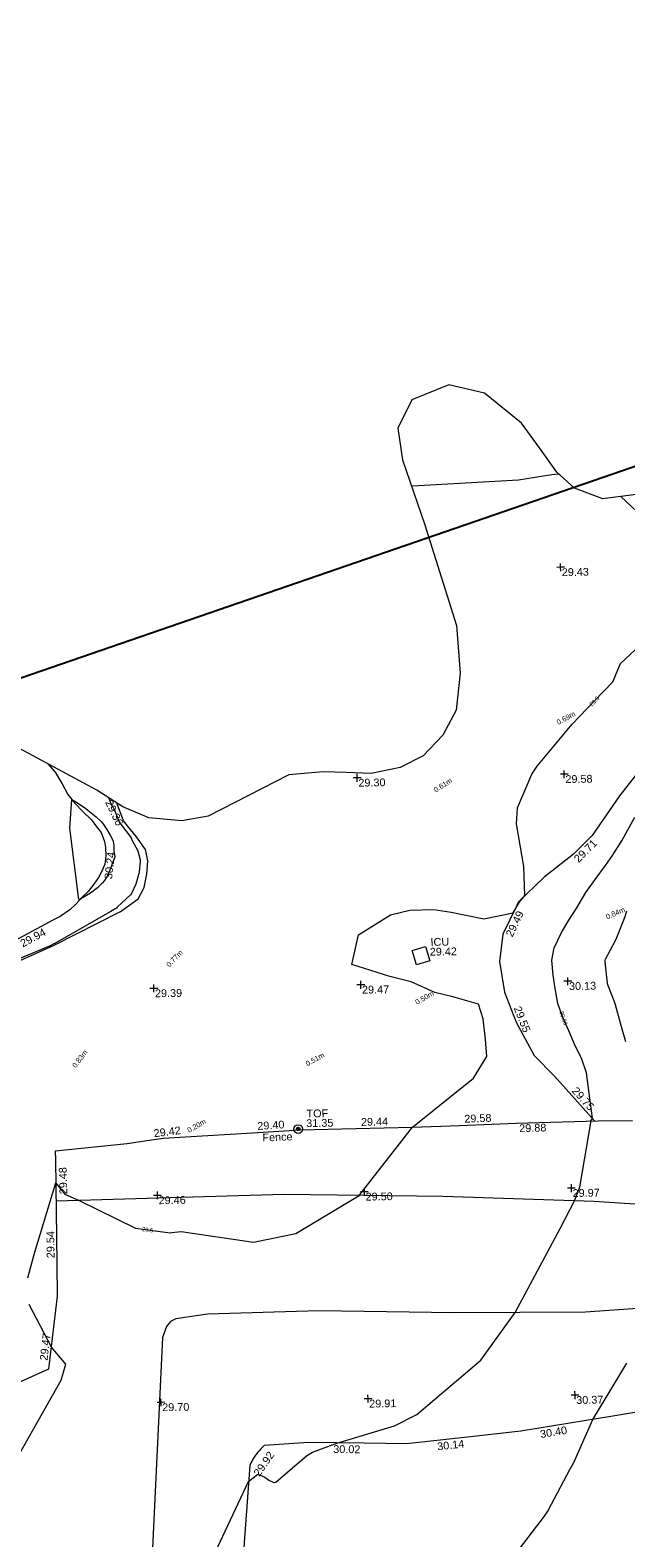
# Model space of a CAD drawing. Header units: millimetres. Extents: x -290717 to 520720, y -103372 to 287762.
# Tile 291 of 375: x 57964 to 86734, y 209189 to 282025. Entities that reach past the tile are written whole.
import ezdxf

# ---------------------------------------------------------------- set-up
doc = ezdxf.new("R2010")
doc.units = ezdxf.units.MM
doc.linetypes.add('IMPORT-UG_ELEC_QLB2 _2_', pattern=[2500, 1500, -300, 0, -50, 150, -300, 0, -200])
doc.linetypes.add('IMPORT-UG_ELEC_STREET LIGHTING_QLB2 _2_', pattern=[2700, 1500, -300, 0, -250, 150, -300, 0, -200])
for name, color, linetype, lineweight, true_color in [('00__TOPO__TOP_OF_FENCE_SYMBOL', 7, 'Continuous', 9, 0x666666), ('00_UAV_FENCE', 7, 'Continuous', 9, 0x264c2f), ('00_UAV_FORM_LINES', 7, 'Continuous', 9, 0x666666), ('00_UAV_LEVEL_SPOT', 7, 'Continuous', 9, 0x666666), ('00_UAV_SERV_IC', 5, 'Continuous', 9, 0x0000ff), ('00_UAV_SLOPE_BOTTOM', 30, 'Continuous', 9, 0xff7f00), ('00_UAV_SLOPE_TOP', 40, 'Continuous', 9, 0xffbf00), ('00_UAV_TOP_OF_FENCE', 6, 'Continuous', 9, 0xff00ff), ('00_UAV_TREE_LINE', 7, 'Continuous', 9, 0x52a552), ('01_DTM_CONTOUR_MJR', 7, 'Continuous', 9, 0x7f3f00), ('01_DTM_CONTOUR_MJR_LABELS', 7, 'Continuous', 9, 0x7f3f00), ('01_DTM_CONTOUR_MNR', 7, 'Continuous', 9, 0xa5a552), ('01_DTM_CONTOUR_MNR_LABELS', 7, 'Continuous', 9, 0xa5a552), ('12333-PUM-2D-U-0001-C01 - Rev2_REVIT IMPORT_dwg', 7, 'Continuous', 9, 0x767676), ('PUM-ELECTRIC-QLB2', 1, 'IMPORT-UG_ELEC_QLB2 _2_', 9, 0xff0000), ('PUM-SURVEY BOUNDARY_EXTENT', 190, 'Continuous', 25, 0x7f00ff)]:
    doc.layers.add(name, color=color, linetype=linetype, lineweight=lineweight, true_color=true_color)
doc.layers.add('00_UAV_SURFACE', color=7, linetype='Continuous', lineweight=9)
doc.styles.add('Arial_1', font='arial.ttf', dxfattribs={"height": 250})
doc.styles.add('Swis721 Lt BT_1', font='swissl.ttf', dxfattribs={"height": 200})
doc.styles.add('Swis721 Lt BT_2', font='swissl.ttf', dxfattribs={"height": 375})

# ---------------------------------------------------------------- blocks, each defined once
blk = doc.blocks.new('12333-PUM-2D-U-0001-C01 - Rev2_REVIT IMPORT_dwg_MSL_Node_LineworkTOF-2077248-Site Location Plan Existing')
at = {"layer": '00__TOPO__TOP_OF_FENCE_SYMBOL', "color": 254, "true_color": 0xcccccc, "flags": 128}
for points in [[(165, 165), (0, 0), (-165, 165)], [(165, -165), (0, 0), (-165, -165)]]:
    blk.add_lwpolyline(points, dxfattribs=at)
at = {"layer": '00__TOPO__TOP_OF_FENCE_SYMBOL', "color": 254, "true_color": 0xcccccc}
for radius in [563, 234]:
    blk.add_circle((0, 0), radius, dxfattribs=at)
blk = doc.blocks.new('12333-PUM-2D-U-0001-C01 - Rev2_REVIT IMPORT_dwg_UAV-2077255-Site Location Plan Existing')
at = {"layer": '00_UAV_LEVEL_SPOT', "color": 254, "true_color": 0xcccccc, "flags": 128}
for points in [[(0, -500), (0, 0), (-500, 0)], [(500, 0), (0, 0), (0, 500)]]:
    blk.add_lwpolyline(points, dxfattribs=at)
blk = doc.blocks.new('12333-PUM-2D-U-0001-C01 - Rev2_REVIT IMPORT_dwg_MGS62954_T2_Galway_ITM_3d_Rev1-2077680-Site Location Plan Existing')
at = {"layer": '00_UAV_FENCE', "color": 254, "true_color": 0xcccccc, "flags": 128}
blk.add_lwpolyline([(533961492, 725770388), (533964617, 725771712), (533964634, 725771837), (533965094, 725775215), (533965100, 725776804), (533965119, 725781804), (533965121, 725782246), (533968587, 725782528), (533969656, 725782668), (533970321, 725782755), (533974646, 725782948), (533976949, 725783050), (533979643, 725783065), (533982372, 725783080), (533984640, 725783128), (533987383, 725783185), (533989629, 725783212), (533991353, 725783233), (533993005, 725783212)], dxfattribs=at)
at = {"layer": '00_UAV_FORM_LINES', "color": 254, "true_color": 0xcccccc, "flags": 128}
for points in [[(534009202, 725762924), (534008245, 725768830), (534006514, 725775650), (534006260, 725776223), (534005855, 725776754), (534005338, 725777217), (534004912, 725777440), (534004339, 725777642), (534003185, 725777839), (533996222, 725778882), (533993284, 725779162), (533991091, 725779342), (533983781, 725779710), (533976121, 725779941), (533965112, 725779811)], [(534006198, 725761323), (534006081, 725767230), (534005666, 725770788), (534004978, 725772914), (534004759, 725773232), (534004375, 725773535), (534004106, 725773656), (534003692, 725773758), (533996308, 725774296), (533990579, 725773997), (533984231, 725774076), (533977698, 725774284), (533972311, 725774221), (533970788, 725774016), (533970524, 725773891), (533970326, 725773655), (533970126, 725773132), (533969317, 725760594)]]:
    blk.add_lwpolyline(points, dxfattribs=at)
at = {"layer": '00_UAV_SERV_IC', "color": 254, "true_color": 0xcccccc, "flags": 128}
blk.add_lwpolyline([(533982504, 725791608), (533983160, 725791798), (533983359, 725791109), (533982703, 725790919)], close=True, dxfattribs=at)
at = {"layer": '00_UAV_SLOPE_BOTTOM', "color": 254, "true_color": 0xcccccc, "flags": 128}
for points in [[(533993851, 725800394), (533992657, 725798918), (533991304, 725797018), (533991301, 725797013), (533990374, 725796131), (533988946, 725795047), (533987684, 725793874), (533987597, 725793702), (533986900, 725792321), (533986721, 725791018), (533986935, 725789527), (533987155, 725788936), (533987478, 725788067), (533988304, 725786435), (533989272, 725785430), (533989821, 725784794), (533991169, 725783231)], [(533968439, 725793723), (533969318, 725794337), (533969624, 725794886), (533969766, 725795533), (533969814, 725796169), (533969718, 725796714), (533969299, 725797330), (533968862, 725797877), (533968671, 725798115), (533968392, 725798947), (533968380, 725798992)], [(533968439, 725793723), (533965177, 725792145), (533963914, 725791602), (533960865, 725790291), (533959370, 725789525), (533958728, 725789197), (533957320, 725788866), (533954503, 725788587), (533953853, 725788523), (533950969, 725788550), (533949833, 725788830)]]:
    blk.add_lwpolyline(points, dxfattribs=at)
at = {"layer": '00_UAV_SLOPE_TOP', "color": 254, "true_color": 0xcccccc, "flags": 128}
blk.add_lwpolyline([(533965074, 725800945), (533965413, 725800529), (533965741, 725799960), (533966014, 725799441), (533966343, 725799017), (533966716, 725798607), (533967129, 725798191), (533967386, 725797840), (533967595, 725797580), (533967736, 725797144), (533967792, 725796851), (533967793, 725796844), (533967792, 725796430), (533967733, 725796045), (533967602, 725795733), (533967427, 725795407), (533967192, 725795090), (533966910, 725794739), (533966596, 725794456), (533966321, 725794145), (533966007, 725793861), (533965546, 725793559), (533965144, 725793372), (533964821, 725793204), (533963070, 725792300)], dxfattribs=at)
at = {"layer": '00_UAV_SURFACE', "color": 254, "true_color": 0xcccccc, "flags": 128}
blk.add_lwpolyline([(533994240, 725769307), (533991709, 725768935), (533989721, 725768647), (533987355, 725768304), (533984765, 725768067), (533981813, 725767796), (533979780, 725767855), (533977100, 725767932), (533974947, 725767827), (533974859, 725767749), (533974827, 725767718), (533974775, 725767667), (533974694, 725767581), (533974617, 725767492), (533974544, 725767400), (533974522, 725767371), (533974454, 725767275), (533974390, 725767177), (533974330, 725767076), (533974274, 725766972), (533974231, 725766883), (533973880, 725762934)], dxfattribs=at)
at = {"layer": '00_UAV_TREE_LINE', "color": 254, "true_color": 0xcccccc, "flags": 128}
blk.add_lwpolyline([(533993717, 725813453), (533992091, 725813275), (533990735, 725813806), (533989891, 725814599), (533989081, 725815795), (533988239, 725816995), (533986471, 725818470), (533984755, 725818902), (533982953, 725818220), (533982265, 725816858), (533982457, 725815323), (533983462, 725812217), (533984925, 725807282), (533985056, 725804974), (533984833, 725803193), (533984169, 725801984), (533983198, 725801012), (533982077, 725800471), (533980686, 725800193), (533979475, 725800262), (533978356, 725800317), (533976709, 725800205), (533972764, 725798281), (533971494, 725798066), (533969903, 725798241), (533968659, 725798806), (533967415, 725799633), (533962881, 725802173)], dxfattribs=at)
at = {"layer": '01_DTM_CONTOUR_MJR', "color": 254, "true_color": 0xcccccc, "flags": 128}
blk.add_lwpolyline([(533972599, 725762950), (533974160, 725766100), (533974612, 725766453), (533974945, 725766302), (533975145, 725766158), (533975383, 725766038), (533975469, 725766049), (533976977, 725767288), (533977274, 725767471), (533978450, 725767890), (533981255, 725768675), (533982347, 725769193), (533985480, 725771764), (533987170, 725774040), (533989416, 725778056), (533990140, 725779390), (533990408, 725780048), (533991010, 725783230), (533990978, 725783228), (533991070, 725783350), (533990829, 725785555), (533990598, 725786271), (533990317, 725786843), (533990000, 725787605), (533989751, 725788222), (533989669, 725788425), (533989504, 725788926), (533989377, 725789658), (533989296, 725790303), (533989250, 725791025), (533989369, 725791629), (533989728, 725792351), (533990107, 725792942), (533990497, 725793542), (533990949, 725794275), (533991400, 725794895), (533991919, 725795564), (533992255, 725796034), (533992740, 725796773), (533993367, 725797873)], dxfattribs=at)
blk.add_lwpolyline([(533966865, 725798750), (533966967, 725798660), (533967366, 725798333), (533967619, 725798094), (533967746, 725797918), (533967870, 725797716), (533968021, 725797436), (533968145, 725797189), (533968189, 725796969), (533968179, 725796662), (533968217, 725796492), (533968222, 725796374), (533968100, 725796063), (533968058, 725795958), (533967952, 725795698), (533967912, 725795600), (533967872, 725795510), (533967711, 725795251), (533967601, 725795123), (533967360, 725794904), (533967029, 725794661), (533966639, 725794444), (533966530, 725794380), (533966458, 725794354), (533966084, 725797814), (533966200, 725799200), (533966422, 725799063)], close=True, dxfattribs=at)
at = {"layer": '01_DTM_CONTOUR_MNR', "color": 254, "true_color": 0xcccccc, "flags": 128}
for points in [[(533989999, 725814498), (533989662, 725814475), (533988043, 725814245), (533982916, 725814049), (533982867, 725814054)], [(533962194, 725766049), (533965197, 725771161), (533965434, 725771920), (533964760, 725772760), (533963723, 725774839)], [(533963667, 725776129), (533964018, 725777316), (533965110, 725780690), (533965113, 725780653), (533965537, 725780143), (533966210, 725779820), (533968909, 725778438), (533969502, 725778350), (533970592, 725778189), (533970669, 725778204), (533971111, 725778236), (533974600, 725777658), (533976650, 725778043), (533979750, 725779830), (533982370, 725783080), (533985359, 725785403), (533986017, 725786428), (533985980, 725787259), (533985881, 725788254), (533985660, 725788964), (533984430, 725789335), (533983575, 725789565), (533982430, 725790097), (533981408, 725790377), (533979584, 725790997), (533979933, 725792420), (533981495, 725793355), (533982430, 725793561), (533983594, 725793584), (533984430, 725793426), (533985995, 725793089), (533987420, 725793350), (533987722, 725793839), (533988000, 725794170), (533987975, 725795580), (533987658, 725797648), (533987719, 725798420), (533988430, 725800037), (533988697, 725800420), (533990430, 725802420), (533991514, 725803504), (533992430, 725804420), (533992810, 725805309), (533994502, 725806825)], [(533995527, 725810873), (533992969, 725813371)], [(533987030, 725762420), (533988430, 725764187), (533988584, 725764420), (533988767, 725764757), (533989692, 725766420), (533989881, 725766755), (533990840, 725768810), (533991503, 725769868), (533992528, 725771504)], [(533992755, 725787021), (533992559, 725787748), (533992278, 725788825), (533992231, 725788970), (533991965, 725789704), (533991933, 725789794), (533991916, 725789871), (533991815, 725790909), (533991816, 725790972), (533991843, 725791033), (533992330, 725791934), (533992404, 725792065), (533992831, 725793073), (533992911, 725793356)], [(533967970, 725799264), (533968105, 725798892), (533968166, 725798815), (533968214, 725798755), (533968473, 725798077), (533968494, 725798031), (533968533, 725797975), (533969040, 725797298), (533969056, 725797251), (533969066, 725797190), (533969338, 725796655), (533969447, 725796217), (533969447, 725796147), (533969388, 725795626), (533969378, 725795566), (533969214, 725795059), (533969003, 725794597), (533968960, 725794544), (533968300, 725793955), (533968261, 725793916), (533968204, 725793877), (533968145, 725793839), (533968070, 725793793), (533967997, 725793745), (533965231, 725792246), (533965204, 725792233), (533965177, 725792218), (533965029, 725792151), (533961257, 725790643)]]:
    blk.add_lwpolyline(points, dxfattribs=at)
at = {"xscale": 0.375, "yscale": 0.375, "zscale": 0.375}
for name, p in [('12333-PUM-2D-U-0001-C01 - Rev2_REVIT IMPORT_dwg_UAV-2077255-Site Location Plan Existing', (533990000, 725810000)), ('12333-PUM-2D-U-0001-C01 - Rev2_REVIT IMPORT_dwg_UAV-2077255-Site Location Plan Existing', (533980000, 725800000)), ('12333-PUM-2D-U-0001-C01 - Rev2_REVIT IMPORT_dwg_UAV-2077255-Site Location Plan Existing', (533990000, 725800000)), ('12333-PUM-2D-U-0001-C01 - Rev2_REVIT IMPORT_dwg_UAV-2077255-Site Location Plan Existing', (533970000, 725790000)), ('12333-PUM-2D-U-0001-C01 - Rev2_REVIT IMPORT_dwg_UAV-2077255-Site Location Plan Existing', (533980000, 725790000)), ('12333-PUM-2D-U-0001-C01 - Rev2_REVIT IMPORT_dwg_UAV-2077255-Site Location Plan Existing', (533990000, 725790000)), ('12333-PUM-2D-U-0001-C01 - Rev2_REVIT IMPORT_dwg_MSL_Node_LineworkTOF-2077248-Site Location Plan Existing', (533976857, 725783087)), ('12333-PUM-2D-U-0001-C01 - Rev2_REVIT IMPORT_dwg_UAV-2077255-Site Location Plan Existing', (533970000, 725780000)), ('12333-PUM-2D-U-0001-C01 - Rev2_REVIT IMPORT_dwg_UAV-2077255-Site Location Plan Existing', (533980000, 725780000)), ('12333-PUM-2D-U-0001-C01 - Rev2_REVIT IMPORT_dwg_UAV-2077255-Site Location Plan Existing', (533990000, 725780000)), ('12333-PUM-2D-U-0001-C01 - Rev2_REVIT IMPORT_dwg_UAV-2077255-Site Location Plan Existing', (533970000, 725770000)), ('12333-PUM-2D-U-0001-C01 - Rev2_REVIT IMPORT_dwg_UAV-2077255-Site Location Plan Existing', (533980000, 725770000)), ('12333-PUM-2D-U-0001-C01 - Rev2_REVIT IMPORT_dwg_UAV-2077255-Site Location Plan Existing', (533990000, 725770000))]:
    blk.add_blockref(name, p, dxfattribs=at)
at = {"layer": '00_UAV_FENCE', "color": 251, "true_color": 0x666666, "char_height": 375, "attachment_point": 1, "line_spacing_factor": 1.005062, "style": 'Swis721 Lt BT_2'}
for s, insert, width, rotation in [('29.44', (533979890, 725783562), 1495.9, 0.31696), ('29.58', (533984880, 725783628), 1495.9, 1.20039), ('29.42', (533969855, 725783186), 1495.9, 5.84043), ('29.40', (533974874, 725783454), 1495.9, 2.54845), ('Fence', (533975114, 725782890), 1681.11, 1.35716), ('29.88', (533987525, 725783124), 1495.9, 0.69271), ('29.48', (533965277, 725780133), 1495.9, 90.75433), ('29.54', (533964606, 725777056), 1495.9, 89.77998), ('29.47', (533964177, 725772151), 1495.9, 82.24578)]:
    blk.add_mtext(s, dxfattribs=dict(at, insert=insert, width=width, rotation=rotation))
at = {"layer": '00_UAV_LEVEL_SPOT', "char_height": 375, "width": 1495.9, "attachment_point": 1, "line_spacing_factor": 1.005062, "style": 'Swis721 Lt BT_2'}
for s, insert in [('29.43', (533990052, 725809949)), ('29.30', (533980052, 725799949)), ('29.58', (533990052, 725799949)), ('29.39', (533970052, 725789949)), ('29.47', (533980052, 725789949)), ('30.13', (533990052, 725789949)), ('29.46', (533970052, 725779949)), ('29.50', (533980052, 725779949)), ('29.97', (533990052, 725779949)), ('29.70', (533970052, 725769949)), ('29.91', (533980052, 725769949)), ('30.37', (533990052, 725769949))]:
    blk.add_mtext(s, dxfattribs=dict(at, insert=insert))
at = {"layer": '00_UAV_SERV_IC', "color": 251, "true_color": 0x666666, "char_height": 375, "attachment_point": 1, "line_spacing_factor": 1.005062, "style": 'Swis721 Lt BT_2'}
for s, insert, width in [('29.42', (533983356, 725791727), 1495.9), ('ICU', (533983401, 725792197), 1021.01)]:
    blk.add_mtext(s, dxfattribs=dict(at, insert=insert, width=width))
at = {"layer": '00_UAV_SLOPE_BOTTOM', "color": 251, "true_color": 0x666666, "char_height": 375, "width": 1495.9, "attachment_point": 1, "line_spacing_factor": 1.005062, "style": 'Swis721 Lt BT_2'}
for s, insert, rotation in [('29.36', (533968138, 725799192), 294.64299), ('29.71', (533990358, 725795965), 43.63697), ('29.49', (533987021, 725792319), 63.21402), ('29.55', (533987707, 725788879), 290.86703), ('29.75', (533990359, 725784928), 310.77654)]:
    blk.add_mtext(s, dxfattribs=dict(at, insert=insert, rotation=rotation))
at = {"layer": '00_UAV_SLOPE_TOP', "color": 251, "true_color": 0x666666, "char_height": 375, "width": 1495.9, "attachment_point": 1, "line_spacing_factor": 1.005062, "style": 'Swis721 Lt BT_2'}
for s, insert, rotation in [('30.24', (533967703, 725795351), 82.45954), ('29.94', (533963541, 725792420), 27.33334)]:
    blk.add_mtext(s, dxfattribs=dict(at, insert=insert, rotation=rotation))
at = {"layer": '00_UAV_SURFACE', "color": 251, "true_color": 0x666666, "char_height": 375, "width": 1495.9, "attachment_point": 1, "line_spacing_factor": 1.005062, "style": 'Swis721 Lt BT_2'}
for s, insert, rotation in [('30.40', (533988254, 725768325), 8.24613), ('30.02', (533978283, 725767789), 358.34711), ('30.14', (533983283, 725767822), 5.23731), ('29.92', (533974380, 725766525), 54.11218)]:
    blk.add_mtext(s, dxfattribs=dict(at, insert=insert, rotation=rotation))
at = {"layer": '00_UAV_TOP_OF_FENCE', "color": 251, "true_color": 0x666666, "char_height": 375, "attachment_point": 1, "line_spacing_factor": 1.005062, "style": 'Swis721 Lt BT_2'}
for s, insert, width in [('31.35', (533977247, 725783550), 1495.9), ('TOF', (533977270, 725784014), 1163.48)]:
    blk.add_mtext(s, dxfattribs=dict(at, insert=insert, width=width))
at = {"layer": '01_DTM_CONTOUR_MJR_LABELS', "color": 251, "true_color": 0x666666, "insert": (533989857, 725788254), "char_height": 200, "width": 797.8, "attachment_point": 2, "rotation": 286.93411, "line_spacing_factor": 1.005062, "style": 'Swis721 Lt BT_1'}
blk.add_mtext('30.00', dxfattribs=at)
at = {"layer": '01_DTM_CONTOUR_MNR_LABELS', "color": 251, "true_color": 0x666666, "char_height": 200, "width": 620.51, "attachment_point": 2, "line_spacing_factor": 1.005062, "style": 'Swis721 Lt BT_1'}
for insert, rotation in [((533991444, 725803574), 45), ((533969517, 725778449), 351.58246)]:
    blk.add_mtext('29.5', dxfattribs=dict(at, insert=insert, rotation=rotation))
blk = doc.blocks.new('12333-PUM-2D-U-0001-C01 - Rev2_REVIT IMPORT_dwg-1620468-Site Location Plan Existing')
at = {"layer": 'PUM-SURVEY BOUNDARY_EXTENT', "color": 201, "true_color": 0xd4aaff, "flags": 128}
blk.add_lwpolyline([(398947, 219226), (361065, 201697), (253020, 166563), (238979, 183340), (207851, 192933), (181882, 199208), (127766, 208632), (83230, 209506), (17732, 209070), (19322, 195161), (47320, 195520), (51595, 181823), (51019, 144085), (50538, 139735), (11069, 147832), (-5120, 154966), (-17799, 159562), (-19951, 159515)], dxfattribs=at)
blk.add_blockref('12333-PUM-2D-U-0001-C01 - Rev2_REVIT IMPORT_dwg_MGS62954_T2_Galway_ITM_3d_Rev1-2077680-Site Location Plan Existing', (-533641080, -725615854))
at = {"layer": 'PUM-ELECTRIC-QLB2', "char_height": 250, "width": 1160.03, "attachment_point": 2, "line_spacing_factor": 0.941778, "style": 'Arial_1'}
for s, insert, rotation in [('0.69m', (348993, 186974), 27.64598), ('0.61m', (342989, 183829), 31.2397), ('0.84m', (351226, 177511), 22.72072), ('0.77m', (329856, 175666), 45.09472), ('0.50m', (341925, 173583), 28.55751), ('0.83m', (325191, 170886), 52.02737), ('0.51m', (336586, 170697), 28.29602), ('0.20m', (330810, 167588), 28.51921)]:
    blk.add_mtext(s, dxfattribs=dict(at, insert=insert, rotation=rotation))

msp = doc.modelspace()

# ---------------------------------------------------------------- block references
at = {"layer": '12333-PUM-2D-U-0001-C01 - Rev2_REVIT IMPORT_dwg', "color": 254, "linetype": 'IMPORT-UG_ELEC_STREET LIGHTING_QLB2 _2_', "true_color": 0xffd4d4, "rotation": 0.9999999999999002}
msp.add_blockref('12333-PUM-2D-U-0001-C01 - Rev2_REVIT IMPORT_dwg-1620468-Site Location Plan Existing', (-261895, 55870), dxfattribs=at)

doc.saveas('drawing.dxf')
